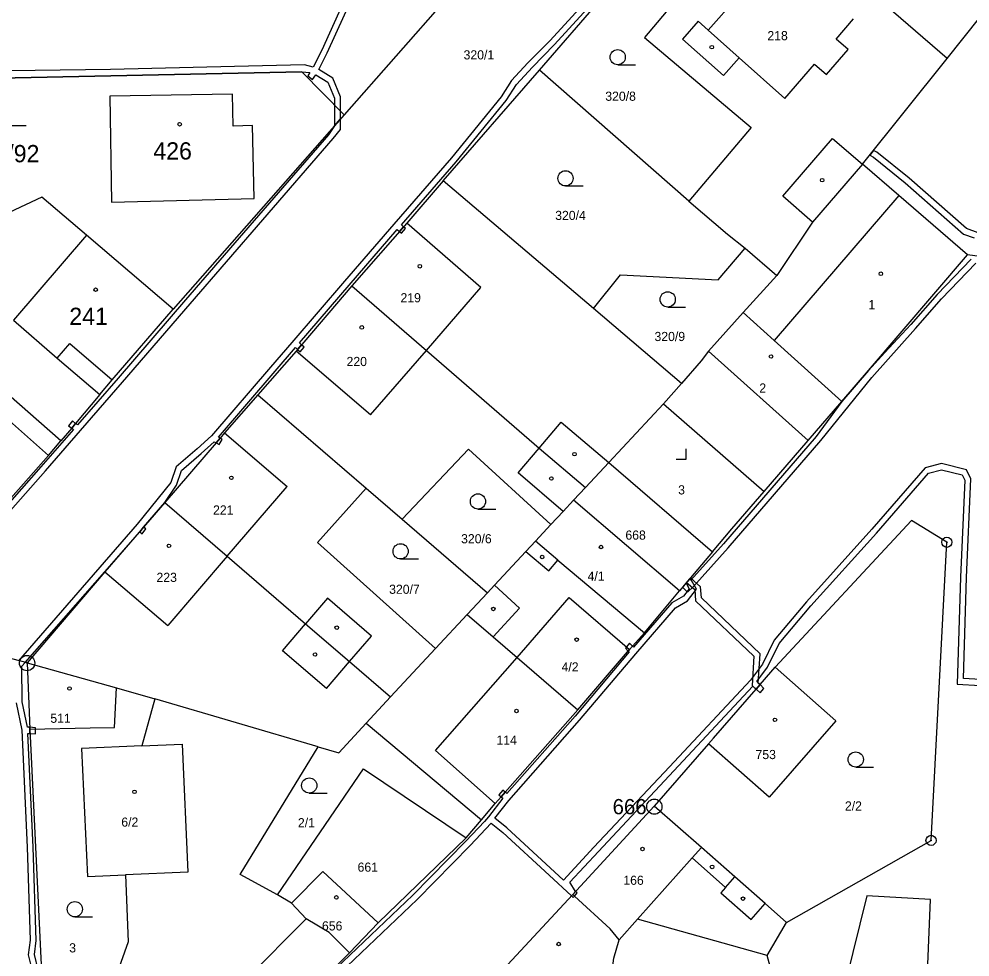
# Model space of a CAD drawing. Extents: x -758582 to -751794, y -998770 to -994350.
# Drawn here: x -755673.8 to -755580.2, y -995426.6 to -995334.3 of the extents above; entities that cross this region are included whole.
import ezdxf

# ---------------------------------------------------------------- set-up
doc = ezdxf.new("R2010")
doc.units = 0
for name, color, linetype in [('Hranice parcel', 7, 'Continuous'), ('Parcelní čísla', 7, 'Continuous'), ('Vnitřní kresba', 7, 'Continuous'), ('Věcná břemena k části', 7, 'Continuous'), ('Značky bodu BP', 7, 'Continuous'), ('Značky budov', 7, 'Continuous'), ('Značky kultur', 7, 'Continuous')]:
    doc.layers.add(name, color=color, linetype=linetype)

msp = doc.modelspace()

# ---------------------------------------------------------------- linework, layer by layer
at = {"layer": 'Hranice parcel'}
for p, q in [((-755582.49, -995338.18), (-755604.83, -995318.78)), ((-755622.58, -995339.34), (-755605.63, -995319.71)), ((-755627.2, -995327.12), (-755641.82, -995343.72)), ((-755590.81, -995348.59), (-755582.49, -995338.18)), ((-755632.08, -995350.21), (-755622.58, -995339.34)), ((-755607.9, -995352.23), (-755622.58, -995339.34)), ((-755641.82, -995343.72), (-755658.65, -995362.84)), ((-755617.27, -995362.79), (-755632.08, -995350.21)), ((-755658.65, -995362.84), (-755667.17, -995355.57)), ((-755605, -995359.95), (-755602.35, -995356.83)), ((-755602.35, -995356.83), (-755599.23, -995359.53)), ((-755567.7, -995359.31), (-755580.47, -995357.5)), ((-755617.27, -995362.79), (-755614.61, -995359.45)), ((-755614.61, -995359.45), (-755605, -995359.95)), ((-755599.23, -995359.53), (-755602.56, -995363.18)), ((-755608.62, -995370.14), (-755617.27, -995362.79)), ((-755669.69, -995375.81), (-755680.71, -995366.11)), ((-755608.62, -995370.14), (-755610.4, -995372.16)), ((-755650.3, -995371.26), (-755639.66, -995380.44)), ((-755610.4, -995372.16), (-755615.78, -995377.94)), ((-755610.4, -995372.16), (-755600.48, -995380.78)), ((-755618.07, -995380.39), (-755615.78, -995377.94)), ((-755615.78, -995377.94), (-755605.56, -995386.71)), ((-755639.66, -995380.44), (-755636.1, -995383.51)), ((-755619.23, -995381.64), (-755618.07, -995380.39)), ((-755608.8, -995390.55), (-755619.23, -995381.64)), ((-755636.1, -995383.51), (-755627.71, -995390.75)), ((-755605.56, -995386.71), (-755608.8, -995390.55)), ((-755627.71, -995390.75), (-755629.69, -995392.88)), ((-755629.69, -995392.88), (-755632.81, -995396.23)), ((-755632.81, -995396.23), (-755637.24, -995400.99)), ((-755618.82, -995402.25), (-755613.72, -995396.33)), ((-755624.77, -995397.13), (-755618.82, -995402.25)), ((-755673.01, -995397.65), (-755672.75, -995404.15)), ((-755673.01, -995397.65), (-755664.2, -995400.09)), ((-755664.4, -995403.99), (-755664.2, -995400.09)), ((-755664.2, -995400.09), (-755660.45, -995401.19)), ((-755637.24, -995400.99), (-755639.65, -995403.59)), ((-755660.45, -995401.19), (-755661.73, -995405.82)), ((-755644.36, -995405.89), (-755660.45, -995401.19)), ((-755639.65, -995403.59), (-755628.3, -995413.09)), ((-755672.75, -995404.15), (-755666.81, -995404.04)), ((-755672.75, -995404.15), (-755670.69, -995446.61)), ((-755666.81, -995404.04), (-755664.4, -995403.99)), ((-755605.95, -995405.62), (-755611.29, -995411.75)), ((-755611.29, -995411.75), (-755619.32, -995420.44)), ((-755629.8, -995414.86), (-755628.3, -995413.09)), ((-755629.8, -995414.86), (-755638.47, -995423.21)), ((-755646.99, -995421.3), (-755648.36, -995420.47)), ((-755619.32, -995420.44), (-755628.92, -995430.74)), ((-755645.54, -995422.84), (-755646.99, -995421.3)), ((-755645.54, -995422.84), (-755654.26, -995431.57)), ((-755638.47, -995423.21), (-755641.28, -995426.16)), ((-755600.19, -995426.45), (-755598.29, -995423.18)), ((-755650.34, -995435.09), (-755641.28, -995426.16))]:
    msp.add_line(p, q, dxfattribs=at)
for points in [[(-755582.49, -995338.18), (-755579.25, -995334.13), (-755582.7, -995300.36), (-755586.61, -995296.97)], [(-755605.63, -995319.71), (-755601.43, -995323.27), (-755612.27, -995336.1), (-755601.77, -995344.97), (-755607.9, -995352.23)], [(-755641.82, -995343.72), (-755645.97, -995339.5), (-755686.74, -995340.33)], [(-755650.66, -995351.95), (-755650.84, -995344.78), (-755652.73, -995344.83), (-755652.78, -995341.68), (-755664.87, -995341.88), (-755664.7, -995352.3), (-755650.66, -995351.95)], [(-755590.81, -995348.59), (-755595.71, -995354.27), (-755599.23, -995359.53)], [(-755580.47, -995357.5), (-755587.24, -995351.67), (-755590.81, -995348.59)], [(-755632.08, -995350.21), (-755635.64, -995354.37), (-755641.04, -995360.56)], [(-755667.17, -995355.57), (-755671.56, -995351.81), (-755686.6, -995358.87)], [(-755607.9, -995352.23), (-755604.09, -995355.45), (-755602.35, -995356.83)], [(-755667.17, -995355.57), (-755674.36, -995363.94), (-755670.04, -995367.66), (-755665.85, -995371.25)], [(-755592.85, -995371.93), (-755590.23, -995368.88), (-755580.47, -995357.5)], [(-755641.04, -995360.56), (-755646.53, -995366.96), (-755650.3, -995371.26)], [(-755641.04, -995360.56), (-755633.72, -995366.9), (-755622.63, -995376.51), (-755618.07, -995380.39)], [(-755665.85, -995371.25), (-755664.63, -995369.8), (-755658.65, -995362.84)], [(-755602.56, -995363.18), (-755605.96, -995366.97), (-755606.69, -995367.92), (-755608.62, -995370.14)], [(-755602.56, -995363.18), (-755599.51, -995365.92), (-755592.85, -995371.93)], [(-755665.85, -995371.25), (-755668.23, -995374.08), (-755668.62, -995374.54), (-755669.69, -995375.81)], [(-755650.3, -995371.26), (-755653.58, -995375.02), (-755654.02, -995375.53), (-755654.41, -995376), (-755659.44, -995381.88)], [(-755600.48, -995380.78), (-755596.15, -995375.76), (-755592.85, -995371.93)], [(-755681, -995388.73), (-755677.09, -995384.22), (-755670.9, -995377.25), (-755669.69, -995375.81)], [(-755636.1, -995383.51), (-755629.56, -995376.63), (-755621.46, -995384.04)], [(-755632.81, -995396.23), (-755644.44, -995385.79), (-755639.66, -995380.44)], [(-755605.56, -995386.71), (-755603.66, -995384.47), (-755600.48, -995380.78)], [(-755659.44, -995381.88), (-755665.35, -995388.67), (-755673.01, -995397.65)], [(-755659.44, -995381.88), (-755653.33, -995387.14), (-755645.6, -995393.79), (-755641.28, -995397.51), (-755637.24, -995400.99)], [(-755619.23, -995381.64), (-755620.25, -995382.74), (-755621.46, -995384.04)], [(-755621.46, -995384.04), (-755622.99, -995385.68), (-755623.94, -995386.7), (-755627, -995389.99), (-755627.71, -995390.75)], [(-755598.29, -995423.18), (-755584.06, -995415.11), (-755582.5, -995385.78), (-755585.99, -995383.63), (-755599.39, -995398.08)], [(-755613.72, -995396.33), (-755612.27, -995394.68), (-755608.8, -995390.55)], [(-755624.77, -995397.13), (-755619.67, -995391.21), (-755613.72, -995396.33)], [(-755629.69, -995392.88), (-755627.16, -995395.07), (-755624.77, -995397.13)], [(-755673.01, -995397.65), (-755678.81, -995396.12), (-755684.91, -995397.93)], [(-755605.95, -995405.62), (-755605.47, -995405.06), (-755601.28, -995400.23), (-755600.89, -995399.78), (-755599.82, -995398.55), (-755599.39, -995398.08)], [(-755599.39, -995398.08), (-755593.42, -995403.33), (-755600, -995410.87), (-755605.95, -995405.62)], [(-755628.3, -995413.09), (-755626.94, -995411.47), (-755626.37, -995410.82), (-755625.97, -995410.37), (-755618.82, -995402.25)], [(-755644.36, -995405.89), (-755642.34, -995406.48), (-755639.65, -995403.59)], [(-755661.73, -995405.82), (-755657.74, -995405.65), (-755657.19, -995418.25), (-755663.33, -995418.49)], [(-755661.73, -995405.82), (-755667.67, -995406.07), (-755667.08, -995418.67), (-755663.33, -995418.49)], [(-755648.36, -995420.47), (-755652.03, -995418.47), (-755644.36, -995405.89)], [(-755648.36, -995420.47), (-755639.9, -995408.07), (-755629.8, -995414.86)], [(-755598.29, -995423.18), (-755600.39, -995421.33), (-755603.38, -995418.7), (-755606.66, -995415.82), (-755611.29, -995411.75)], [(-755663.33, -995418.49), (-755663.05, -995425.1), (-755670.69, -995446.61)], [(-755646.99, -995421.3), (-755643.9, -995418.16), (-755638.47, -995423.21)], [(-755614.75, -995424.88), (-755615.63, -995423.8), (-755619.15, -995420.59), (-755619.32, -995420.44)], [(-755587.76, -995470.59), (-755586.11, -995469.56), (-755584.12, -995420.94), (-755590.38, -995420.57), (-755602.11, -995468.1), (-755587.76, -995470.59)], [(-755641.28, -995426.16), (-755643.28, -995424.16), (-755645.54, -995422.84)], [(-755600.19, -995426.45), (-755612.96, -995422.87), (-755614.75, -995424.88)], [(-755616.16, -995433.6), (-755615.26, -995426.71), (-755614.75, -995424.88)], [(-755600.84, -995435.48), (-755599.25, -995429.94), (-755600.19, -995426.45)]]:
    msp.add_lwpolyline(points, dxfattribs=at)
at = {"layer": 'Vnitřní kresba'}
for p, q in [((-755599.18, -995327.71), (-755605.99, -995335.38)), ((-755606.96, -995334.51), (-755608.52, -995336.27)), ((-755605.99, -995335.38), (-755606.96, -995334.51)), ((-755593.41, -995336.28), (-755591.69, -995334.29)), ((-755602.95, -995338.13), (-755605.99, -995335.38)), ((-755608.52, -995336.27), (-755604.48, -995339.86)), ((-755592.23, -995337.29), (-755593.41, -995336.28)), ((-755594.35, -995339.76), (-755592.23, -995337.29)), ((-755604.48, -995339.86), (-755602.95, -995338.13)), ((-755602.95, -995338.13), (-755598.46, -995342.12)), ((-755598.46, -995342.12), (-755595.53, -995338.75)), ((-755595.53, -995338.75), (-755594.35, -995339.76)), ((-755598.66, -995351.72), (-755593.76, -995346.04)), ((-755593.76, -995346.04), (-755590.81, -995348.59)), ((-755587.24, -995351.67), (-755599.51, -995365.92)), ((-755595.71, -995354.27), (-755598.66, -995351.72)), ((-755628.37, -995360.71), (-755635.64, -995354.37)), ((-755633.72, -995366.9), (-755628.37, -995360.71)), ((-755670.04, -995367.66), (-755668.8, -995366.22)), ((-755668.8, -995366.22), (-755664.63, -995369.8)), ((-755639.21, -995373.24), (-755646.53, -995366.96)), ((-755639.21, -995373.24), (-755633.72, -995366.9)), ((-755596.15, -995375.76), (-755605.96, -995366.97)), ((-755677.22, -995371.64), (-755670.9, -995377.25)), ((-755622.63, -995376.51), (-755620.46, -995373.96)), ((-755620.46, -995373.96), (-755615.78, -995377.94)), ((-755653.58, -995375.02), (-755647.41, -995380.29)), ((-755624.7, -995378.95), (-755622.63, -995376.51)), ((-755620.25, -995382.74), (-755624.7, -995378.95)), ((-755653.33, -995387.14), (-755647.41, -995380.29)), ((-755620.78, -995387.53), (-755622.99, -995385.68)), ((-755623.94, -995386.7), (-755621.67, -995388.59)), ((-755653.33, -995387.14), (-755659.15, -995393.96)), ((-755621.67, -995388.59), (-755620.78, -995387.53)), ((-755620.78, -995387.53), (-755612.27, -995394.68)), ((-755665.35, -995388.67), (-755659.15, -995393.96)), ((-755624.55, -995392.27), (-755627, -995389.99)), ((-755643.45, -995391.29), (-755645.6, -995393.79)), ((-755639.13, -995395.01), (-755643.45, -995391.29)), ((-755627.16, -995395.07), (-755624.55, -995392.27)), ((-755647.88, -995396.45), (-755645.6, -995393.79)), ((-755641.28, -995397.51), (-755639.13, -995395.01)), ((-755643.56, -995400.17), (-755647.88, -995396.45)), ((-755632.83, -995406.28), (-755624.77, -995397.13)), ((-755643.56, -995400.17), (-755641.28, -995397.51)), ((-755632.83, -995406.28), (-755626.94, -995411.47)), ((-755607.57, -995416.84), (-755606.66, -995415.82)), ((-755612.96, -995422.87), (-755607.57, -995416.84)), ((-755607.57, -995416.84), (-755604.3, -995419.74)), ((-755604.3, -995419.74), (-755603.38, -995418.7)), ((-755604.3, -995419.74), (-755604.76, -995420.27)), ((-755604.76, -995420.27), (-755601.77, -995422.9)), ((-755601.77, -995422.9), (-755600.39, -995421.33))]:
    msp.add_line(p, q, dxfattribs=at)
at = {"layer": 'Věcná břemena k části'}
for points in [[(-755640.81, -995330.27), (-755644.02, -995337.36), (-755644.86, -995339.02), (-755645.7, -995338.81), (-755652.6, -995338.98), (-755664.8, -995339.26), (-755677.19, -995339.44)], [(-755616.14, -995330.47), (-755621.57, -995336.43), (-755623.72, -995338.61), (-755625.33, -995340.36), (-755626.35, -995341.96), (-755631.24, -995347.95), (-755636.93, -995354.48), (-755641.76, -995360.1), (-755646.95, -995366.12), (-755649.06, -995368.56), (-755654.86, -995375.3), (-755656.28, -995376.6), (-755658.33, -995378.37), (-755658.85, -995379.88), (-755662.18, -995384), (-755673.85, -995397.43)], [(-755643.48, -995337.62), (-755640.25, -995330.48)], [(-755671.92, -995427.86), (-755672.29, -995426.34), (-755672.11, -995424.95), (-755672.4, -995415.77), (-755672.92, -995404.58), (-755672.73, -995404.59), (-755672.75, -995404.15), (-755672.76, -995403.98), (-755672.98, -995403.96), (-755673.48, -995401.49), (-755673.53, -995397.98), (-755673.2, -995397.6), (-755665.35, -995388.67), (-755661.93, -995384.75), (-755661.54, -995384.29), (-755659.44, -995381.88), (-755658.32, -995380.17), (-755657.82, -995378.72), (-755655.88, -995377.05), (-755654.61, -995375.88), (-755654.41, -995376), (-755654.02, -995375.53), (-755654.19, -995375.43), (-755648.61, -995368.95), (-755646.59, -995366.62), (-755646.39, -995366.8), (-755646, -995366.35), (-755646.2, -995366.17), (-755641.31, -995360.49), (-755636.58, -995354.99), (-755636.36, -995355.19), (-755635.96, -995354.74), (-755636.18, -995354.54), (-755630.78, -995348.33), (-755625.86, -995342.31), (-755624.85, -995340.73), (-755623.29, -995339.02), (-755621.13, -995336.84), (-755615.69, -995330.87)], [(-755686.74, -995340.33), (-755645.97, -995339.5), (-755645.18, -995339.56), (-755645.39, -995339.89), (-755644.92, -995340.26), (-755644.61, -995339.78), (-755643.41, -995340.52), (-755642.76, -995342.07), (-755642.76, -995342.76), (-755642.17, -995343.37), (-755642.16, -995341.95), (-755642.94, -995340.11), (-755644.31, -995339.26), (-755643.48, -995337.62)], [(-755676.14, -995384.34), (-755671.21, -995378.76), (-755667.74, -995374.77), (-755663.61, -995370.03), (-755656.96, -995362.33), (-755649.8, -995354.04), (-755642.9, -995346.06), (-755642.18, -995345.16), (-755642.17, -995344.12), (-755642.77, -995344.8), (-755643.36, -995345.68), (-755650.25, -995353.64), (-755657.42, -995361.94), (-755664.06, -995369.64), (-755668.05, -995374.22), (-755668.23, -995374.08), (-755668.62, -995374.54), (-755668.45, -995374.67), (-755671.66, -995378.36), (-755676.44, -995383.77)], [(-755579.42, -995355.34), (-755580.56, -995354.92), (-755586.22, -995349.95), (-755589.39, -995347.39), (-755589.72, -995347.23), (-755590.1, -995347.7), (-755589.73, -995347.9), (-755586.6, -995350.41), (-755580.87, -995355.45), (-755579.82, -995355.84)], [(-755580.11, -995357.91), (-755583.47, -995361.41), (-755586.05, -995364.34), (-755588.6, -995367.11), (-755590.23, -995368.88), (-755592.85, -995371.93), (-755595.37, -995375.37), (-755604.48, -995385.92), (-755607.71, -995389.52), (-755607.85, -995389.42), (-755608.51, -995390.21), (-755608.02, -995390.7), (-755607.44, -995390.12), (-755604.03, -995386.31), (-755594.91, -995375.76), (-755589.9, -995369.58), (-755585.6, -995364.74), (-755583.03, -995361.82), (-755579.67, -995358.31)], [(-755579.19, -995399.29), (-755580.87, -995399.17), (-755580.56, -995389.23), (-755580.13, -995379.53), (-755580.57, -995378.64), (-755583.02, -995378.03), (-755584.65, -995378.44), (-755589.88, -995384.49), (-755596.33, -995391.63), (-755599.51, -995395.42), (-755600.66, -995397.76), (-755601.84, -995399.33), (-755609.79, -995407.86), (-755617.23, -995415.78), (-755620.24, -995419.01), (-755625.81, -995413.87), (-755626.97, -995412.93), (-755625.59, -995411.2), (-755618.64, -995403.28), (-755613.11, -995396.74), (-755609.19, -995392.22), (-755608.01, -995391.55), (-755607.13, -995390.4), (-755607.76, -995389.32), (-755608.17, -995389.8), (-755607.85, -995390.35), (-755608.41, -995391.09), (-755609.57, -995391.75), (-755613.33, -995396.09), (-755613.43, -995396), (-755613.72, -995396.33), (-755613.85, -995396.48), (-755613.76, -995396.56), (-755619.09, -995402.89), (-755625.79, -995410.51), (-755625.97, -995410.37), (-755626.37, -995410.82), (-755626.18, -995410.97), (-755627.62, -995412.78), (-755628.01, -995413.26), (-755629.83, -995415.2), (-755635.05, -995420.49), (-755642.63, -995427.71)], [(-755642.2, -995428.13), (-755634.63, -995420.91), (-755629.4, -995415.62), (-755627.33, -995413.41), (-755626.21, -995414.33), (-755621.63, -995418.54), (-755619.44, -995420.57), (-755619.32, -995420.44), (-755619.03, -995420.13), (-755619.6, -995419.21), (-755616.79, -995416.19), (-755609.36, -995408.27), (-755601.59, -995399.94), (-755601.28, -995400.23), (-755600.89, -995399.78), (-755601.21, -995399.48), (-755600.15, -995398.08), (-755599, -995395.75), (-755595.88, -995392.02), (-755589.43, -995384.89), (-755584.32, -995378.97), (-755583.02, -995378.65), (-755580.99, -995379.15), (-755580.73, -995379.66), (-755581.16, -995389.21), (-755581.49, -995399.73), (-755579.22, -995399.88)], [(-755674.08, -995401.57), (-755673.53, -995404.26), (-755673, -995415.79), (-755672.71, -995424.92), (-755672.9, -995426.37), (-755672.52, -995427.95), (-755671.89, -995439.51), (-755671.45, -995448.31), (-755671.31, -995450.61), (-755672.56, -995450.24), (-755678.52, -995450.25)]]:
    msp.add_lwpolyline(points, dxfattribs=at)
for points in [[(-755642.77, -995344.8), (-755642.17, -995344.12), (-755642.17, -995343.37), (-755642.76, -995342.76)], [(-755636.36, -995355.19), (-755636.18, -995355.35), (-755635.78, -995354.9), (-755635.96, -995354.74)], [(-755645.74, -995366.58), (-755646, -995366.35), (-755646.39, -995366.8), (-755646.14, -995367.04)], [(-755668.23, -995374.08), (-755668.55, -995373.84), (-755668.93, -995374.31), (-755668.62, -995374.54)], [(-755654.02, -995375.53), (-755654.41, -995376), (-755654.12, -995376.17), (-755653.82, -995375.65)], [(-755661.54, -995384.29), (-755661.93, -995384.75), (-755661.68, -995384.94), (-755661.33, -995384.46)], [(-755601.67, -995399.87), (-755601.29, -995400.24), (-755600.89, -995399.79), (-755601.06, -995399.63), (-755600.89, -995396.74), (-755606.66, -995391.25), (-755606.74, -995390.16), (-755607.72, -995389.27), (-755608.11, -995389.73), (-755607.32, -995390.44), (-755607.24, -995391.53), (-755601.51, -995396.98)], [(-755614.14, -995396.2), (-755613.85, -995396.48), (-755613.72, -995396.33), (-755613.43, -995396), (-755613.72, -995395.72), (-755614.03, -995396.07)], [(-755601.28, -995400.23), (-755600.89, -995400.6), (-755600.5, -995400.15), (-755600.89, -995399.78)], [(-755672.76, -995403.98), (-755672.73, -995404.59), (-755672.19, -995404.64), (-755672.18, -995404.14), (-755672.18, -995404.04)], [(-755626.2, -995410.18), (-755626.58, -995410.64), (-755626.37, -995410.82), (-755625.97, -995410.37)], [(-755619.32, -995420.44), (-755619.44, -995420.57), (-755619.27, -995420.73), (-755619.15, -995420.59)], [(-755619.03, -995420.13), (-755619.32, -995420.44), (-755619.15, -995420.59), (-755618.87, -995420.26)]]:
    msp.add_lwpolyline(points, close=True, dxfattribs=at)
at = {"layer": 'Značky bodu BP'}
for centre, radius in [((-755582.5, -995385.78), 0.5), ((-755582.5, -995385.78), 0.0303), ((-755673.01, -995397.66), 0.75), ((-755673.01, -995397.66), 0.03), ((-755611.29, -995411.79), 0.75), ((-755611.29, -995411.79), 0.03), ((-755584.06, -995415.11), 0.5), ((-755584.06, -995415.11), 0.0303)]:
    msp.add_circle(centre, radius, dxfattribs=at)
at = {"layer": 'Značky budov'}
for centre in [(-755605.637, -995337.069), (-755657.997, -995344.649), (-755594.777, -995350.149), (-755634.367, -995358.619), (-755589.007, -995359.359), (-755666.267, -995360.929), (-755640.077, -995364.639), (-755599.807, -995367.499), (-755619.147, -995377.109), (-755652.907, -995379.439), (-755621.417, -995379.499), (-755659.047, -995386.129), (-755616.537, -995386.249), (-755622.327, -995387.229), (-755627.127, -995392.339), (-755642.537, -995394.179), (-755618.937, -995395.359), (-755644.677, -995396.819), (-755668.837, -995400.169), (-755624.847, -995402.379), (-755599.417, -995403.249), (-755662.437, -995410.329), (-755612.457, -995415.949), (-755605.607, -995417.719), (-755642.577, -995420.719), (-755602.557, -995420.839), (-755620.707, -995425.309)]:
    msp.add_circle(centre, 0.175, dxfattribs=at)
at = {"layer": 'Značky kultur'}
for p, q in [((-755614.893, -995338.8), (-755613.143, -995338.8)), ((-755674.863, -995344.78), (-755673.113, -995344.78)), ((-755620.033, -995350.72), (-755618.283, -995350.72)), ((-755609.973, -995362.63), (-755608.223, -995362.63)), ((-755608.15, -995377.6), (-755608.15, -995376.6)), ((-755609.151, -995377.6), (-755608.15, -995377.6)), ((-755628.643, -995382.51), (-755626.893, -995382.51)), ((-755636.253, -995387.42), (-755634.503, -995387.42)), ((-755591.473, -995407.9), (-755589.723, -995407.9)), ((-755645.243, -995410.46), (-755643.493, -995410.46)), ((-755668.313, -995422.63), (-755666.563, -995422.63))]:
    msp.add_line(p, q, dxfattribs=at)
for centre in [(-755614.893, -995338.05), (-755620.033, -995349.97), (-755609.973, -995361.88), (-755628.643, -995381.76), (-755636.253, -995386.67), (-755591.473, -995407.15), (-755645.243, -995409.71), (-755668.313, -995421.88)]:
    msp.add_circle(centre, 0.75, dxfattribs=at)

# ---------------------------------------------------------------- texts
at = {"layer": 'Parcelní čísla'}
for s, height, p in [('218', 0.9, (-755600.165, -995336.38)), ('320/1', 0.9, (-755630.058, -995338.27)), ('320/8', 0.9, (-755616.115, -995342.34)), ('338/92', 1.7, (-755678.747, -995348.39)), ('426', 1.7, (-755660.585, -995348.12)), ('320/4', 0.9, (-755621.044, -995354.07)), ('219', 0.9, (-755636.265, -995362.17)), ('1', 0.9, (-755590.229, -995362.85)), ('241', 1.7, (-755668.855, -995364.4)), ('320/9', 0.9, (-755611.274, -995365.98)), ('220', 0.9, (-755641.573, -995368.44)), ('2', 0.9, (-755600.96, -995371.05)), ('3', 0.9, (-755608.944, -995381.07)), ('221', 0.9, (-755654.71, -995383.05)), ('320/6', 0.9, (-755630.304, -995385.88)), ('668', 0.9, (-755614.136, -995385.52)), ('223', 0.9, (-755660.275, -995389.68)), ('4/1', 0.9, (-755617.857, -995389.56)), ('320/7', 0.9, (-755637.383, -995390.85)), ('4/2', 0.9, (-755620.418, -995398.49)), ('511', 0.9, (-755670.721, -995403.54)), ('114', 0.9, (-755626.823, -995405.69)), ('753', 0.9, (-755601.331, -995407.11)), ('2/2', 0.9, (-755592.534, -995412.17)), ('6/2', 0.9, (-755663.738, -995413.76)), ('2/1', 0.9, (-755646.362, -995413.82)), ('661', 0.9, (-755640.489, -995418.19)), ('166', 0.9, (-755614.339, -995419.48)), ('656', 0.9, (-755643.993, -995423.97)), ('3', 0.9, (-755668.864, -995426.13))]:
    msp.add_text(s, height=height, dxfattribs=at).set_placement(p)
at = {"layer": 'Značky bodu BP'}
msp.add_text('666', height=1.5, dxfattribs=at).set_placement((-755615.393, -995412.54))

doc.saveas('drawing.dxf')
